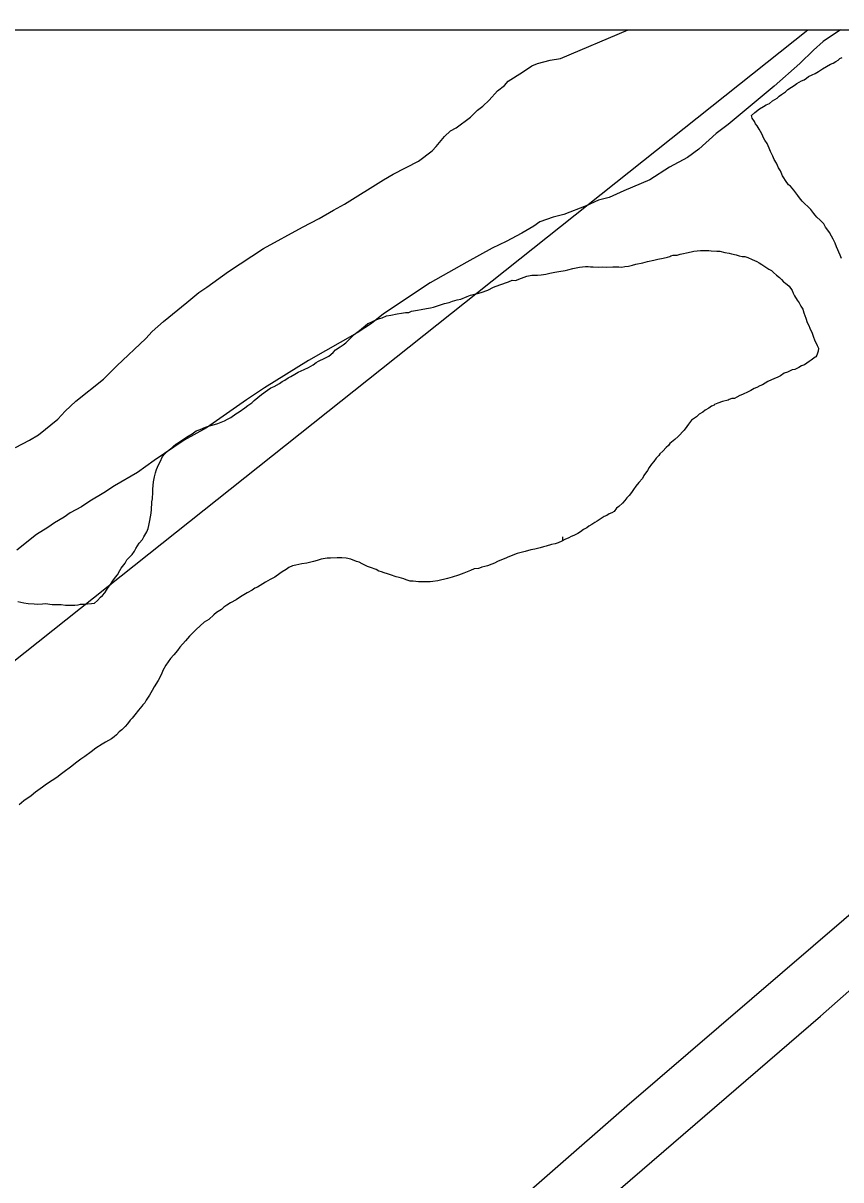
# Model space of a CAD drawing. Extents: x 3263578 to 3301413, y 764927 to 798602.
# Drawn here: x 3272968 to 3273305.4, y 793541.3 to 794018.7 of the extents above; entities that cross this region are included whole.
import ezdxf

# ---------------------------------------------------------------- set-up
doc = ezdxf.new("R2010")
doc.units = 0
for name, color, linetype in [('V-GRID-FRAM', 7, 'Continuous'), ('V-ROAD-CNTR', 7, 'Continuous'), ('V-SITE-VEGE', 7, 'Continuous'), ('V-TOPO-SHOR', 7, 'Continuous'), ('V-WETL-SWMP', 7, 'Continuous')]:
    doc.layers.add(name, color=color, linetype=linetype)

msp = doc.modelspace()

# ---------------------------------------------------------------- linework, layer by layer
at = {"layer": 'V-GRID-FRAM'}
msp.add_lwpolyline([(3267734.87, 794015.53), (3299171.18, 794017.82), (3299180.44, 775831.73), (3267728.26, 775829.44), (3267734.87, 794015.53)], dxfattribs=at)
at = {"layer": 'V-ROAD-CNTR'}
msp.add_lwpolyline([(3273731.47, 794018.68), (3273511.08, 793824.15), (3273217.16, 793571.72), (3273084.61, 793455.68), (3272714.01, 793139.84), (3272171.58, 792660.76), (3272002.02, 792513.59)], dxfattribs=at)
at = {"layer": 'V-SITE-VEGE'}
for p, q in [((3273189.79, 794004.07), (3273217.66, 794015.93)), ((3273217.66, 794015.93), (3273305.24, 794015.94)), ((3273305.24, 794015.94), (3273298.2, 794011.08)), ((3273298.2, 794011.08), (3273294.15, 794007.57)), ((3273294.15, 794007.57), (3273288.52, 794002)), ((3273174.06, 793998.47), (3273177.88, 794001.1)), ((3273177.88, 794001.1), (3273180.27, 794002.01)), ((3273180.27, 794002.01), (3273185.44, 794003.42)), ((3273185.44, 794003.42), (3273189.79, 794004.07)), ((3273288.52, 794002), (3273277.91, 793992.64)), ((3273168.23, 793994.72), (3273174.06, 793998.47)), ((3273160.31, 793986.9), (3273163.77, 793990.73)), ((3273163.77, 793990.73), (3273166.6, 793993)), ((3273166.6, 793993), (3273168.23, 793994.72)), ((3273277.91, 793992.64), (3273258.93, 793976.89)), ((3273157.67, 793984.43), (3273160.31, 793986.9)), ((3273152.6, 793979.87), (3273155.45, 793982.73)), ((3273155.45, 793982.73), (3273157.67, 793984.43)), ((3273146.76, 793975.53), (3273152.6, 793979.87)), ((3273258.93, 793976.89), (3273253.96, 793973.11)), ((3273138.44, 793967.73), (3273141.92, 793971.95)), ((3273141.92, 793971.95), (3273144.35, 793974.23)), ((3273144.35, 793974.23), (3273146.76, 793975.53)), ((3273253.96, 793973.11), (3273246.78, 793966.67)), ((3273136.81, 793966.01), (3273138.44, 793967.73)), ((3273246.78, 793966.67), (3273242.12, 793963.19)), ((3273120.75, 793956.29), (3273131.16, 793961.66)), ((3273131.16, 793961.66), (3273136.81, 793966.01)), ((3273242.12, 793963.19), (3273234.72, 793959.18)), ((3273234.72, 793959.18), (3273226.68, 793953.98)), ((3273100.68, 793943.94), (3273116.75, 793954.06)), ((3273116.75, 793954.06), (3273120.75, 793956.29)), ((3273226.68, 793953.98), (3273215.93, 793949.48)), ((3273215.93, 793949.48), (3273209.78, 793946.65)), ((3273096.07, 793941.53), (3273100.68, 793943.94)), ((3273200.29, 793943.32), (3273191.08, 793939.67)), ((3273205.5, 793945.57), (3273200.29, 793943.32)), ((3273209.78, 793946.65), (3273205.5, 793945.57)), ((3273083.25, 793934.46), (3273090.25, 793937.98)), ((3273090.25, 793937.98), (3273096.07, 793941.53)), ((3273186.8, 793938.6), (3273181.28, 793936.65)), ((3273191.08, 793939.67), (3273186.8, 793938.6)), ((3273067.23, 793925.73), (3273083.25, 793934.46)), ((3273178.81, 793934.92), (3273173.87, 793932.04)), ((3273181.28, 793936.65), (3273178.81, 793934.92)), ((3273167.39, 793928.62), (3273161.54, 793925.77)), ((3273173.87, 793932.04), (3273167.39, 793928.62)), ((3273052.75, 793916.16), (3273067.23, 793925.73)), ((3273161.54, 793925.77), (3273151.06, 793920.05)), ((3273151.06, 793920.05), (3273135.94, 793911.44)), ((3273043.89, 793909.75), (3273052.75, 793916.16)), ((3273040.47, 793907.5), (3273043.89, 793909.75)), ((3273135.94, 793911.44), (3273116.75, 793898.73)), ((3273035.62, 793903.32), (3273040.47, 793907.5)), ((3273025.92, 793895.57), (3273035.62, 793903.32)), ((3273021.26, 793891.39), (3273025.92, 793895.57)), ((3273116.75, 793898.73), (3273111.77, 793894.65)), ((3273018.61, 793888.52), (3273021.26, 793891.39)), ((3273105.89, 793890.89), (3273085.83, 793879.42)), ((3273111.77, 793894.65), (3273105.89, 793890.89)), ((3273006.64, 793877.29), (3273018.61, 793888.52)), ((3273001.15, 793871.76), (3273006.64, 793877.29)), ((3273085.83, 793879.42), (3273067.59, 793868.19)), ((3272989.83, 793862.68), (3273001.15, 793871.76)), ((3273067.59, 793868.19), (3273060.16, 793863.27)), ((3272985.37, 793858.49), (3272989.83, 793862.68)), ((3273060.16, 793863.27), (3273043.73, 793851.68)), ((3272982.31, 793855.24), (3272985.37, 793858.49)), ((3272974.43, 793848.8), (3272982.31, 793855.24)), ((3272970.62, 793846.56), (3272974.43, 793848.8)), ((3273043.73, 793851.68), (3273034.48, 793846.52)), ((3272964.82, 793843.6), (3272970.62, 793846.56)), ((3273034.48, 793846.52), (3273022.09, 793838.13)), ((3273022.09, 793838.13), (3273015.26, 793833.2)), ((3273015.26, 793833.2), (3273005.7, 793827.75)), ((3273001.37, 793824.86), (3272995.5, 793821.41)), ((3273005.7, 793827.75), (3273001.37, 793824.86)), ((3272992.09, 793819.1), (3272987.46, 793816.52)), ((3272995.5, 793821.41), (3272992.09, 793819.1)), ((3272984.98, 793814.78), (3272980.97, 793812.48)), ((3272987.46, 793816.52), (3272984.98, 793814.78)), ((3272978.18, 793810.45), (3272973.54, 793807.57)), ((3272980.97, 793812.48), (3272978.18, 793810.45)), ((3272973.54, 793807.57), (3272965.46, 793801.16))]:
    msp.add_line(p, q, dxfattribs=at)
at = {"layer": 'V-TOPO-SHOR'}
for points in [[(3267733.94, 791465.75), (3268645.44, 791590.23), (3269537.76, 791765.46), (3270437.3, 792057.26), (3270945.85, 792268.71), (3271029.81, 792306.84), (3271663.11, 792687.55), (3272051.73, 792950.38), (3272121.3, 793007.25), (3272778.62, 793607.88), (3273291.83, 794015.94)], [(3272127.47, 792593.03), (3272190.21, 792647.08), (3272266.33, 792714.58), (3272336.81, 792774.65), (3272424.2, 792849.65), (3272504.17, 792919.8), (3272591.11, 792997.33), (3272688.21, 793083.96), (3272785.01, 793167.15), (3272905.56, 793272.3), (3272996.81, 793352.33), (3273085.26, 793429.06), (3273201.57, 793526.56), (3273297, 793608.87), (3273373.11, 793676.02), (3273486.82, 793773.91), (3273586.42, 793862.67), (3273696.78, 793962.53), (3273758.62, 794015.97)]]:
    msp.add_lwpolyline(points, dxfattribs=at)
at = {"layer": 'V-WETL-SWMP'}
for p, q in [((3273297.87, 793999.76), (3273299.53, 794000.75)), ((3273299.53, 794000.75), (3273301.2, 794001.73)), ((3273301.2, 794001.73), (3273302.3, 794002.21)), ((3273302.3, 794002.21), (3273303.41, 794002.86)), ((3273303.41, 794002.86), (3273304.33, 794003.35)), ((3273304.33, 794003.35), (3273305.08, 794004.02)), ((3273305.08, 794004.02), (3273306.01, 794004.51)), ((3273289.18, 793994.86), (3273290.28, 793995.34)), ((3273290.28, 793995.34), (3273291.21, 793996.01)), ((3273291.21, 793996.01), (3273292.14, 793996.67)), ((3273292.14, 793996.67), (3273293.61, 793997.31)), ((3273293.61, 793997.31), (3273294.9, 793997.95)), ((3273294.9, 793997.95), (3273296.2, 793998.78)), ((3273296.2, 793998.78), (3273297.87, 793999.76)), ((3273280.99, 793989.22), (3273282.66, 793990.39)), ((3273282.66, 793990.39), (3273283.6, 793991.23)), ((3273283.6, 793991.23), (3273285.09, 793992.22)), ((3273285.09, 793992.22), (3273286.2, 793992.88)), ((3273286.2, 793992.88), (3273287.32, 793993.71)), ((3273287.32, 793993.71), (3273289.18, 793994.86)), ((3273274.66, 793984.91), (3273275.95, 793985.56)), ((3273275.95, 793985.56), (3273277.26, 793986.56)), ((3273277.26, 793986.56), (3273279.11, 793987.72)), ((3273279.11, 793987.72), (3273280.05, 793988.56)), ((3273280.05, 793988.56), (3273280.99, 793989.22)), ((3273268.51, 793980.59), (3273270.01, 793981.77)), ((3273270.01, 793981.77), (3273271.88, 793983.28)), ((3273271.88, 793983.28), (3273273.55, 793984.26)), ((3273273.55, 793984.26), (3273274.66, 793984.91)), ((3273268.81, 793979.5), (3273268.51, 793980.59)), ((3273269.8, 793978.02), (3273268.81, 793979.5)), ((3273270.29, 793977.09), (3273269.8, 793978.02)), ((3273270.96, 793976.34), (3273270.29, 793977.09)), ((3273271.78, 793974.86), (3273270.96, 793976.34)), ((3273272.27, 793973.94), (3273271.78, 793974.86)), ((3273272.91, 793972.65), (3273272.27, 793973.94)), ((3273273.56, 793971.36), (3273272.91, 793972.65)), ((3273274.04, 793970.44), (3273273.56, 793971.36)), ((3273275.04, 793968.95), (3273274.04, 793970.44)), ((3273275.83, 793967.12), (3273275.04, 793968.95)), ((3273276.47, 793965.65), (3273275.83, 793967.12)), ((3273277.44, 793963.8), (3273276.47, 793965.65)), ((3273277.9, 793962.34), (3273277.44, 793963.8)), ((3273278.89, 793960.86), (3273277.9, 793962.34)), ((3273279.69, 793959.02), (3273278.89, 793960.86)), ((3273280.51, 793957.72), (3273279.69, 793959.02)), ((3273281.3, 793955.71), (3273280.51, 793957.72)), ((3273281.96, 793954.78), (3273281.3, 793955.71)), ((3273282.62, 793953.67), (3273281.96, 793954.78)), ((3273283.78, 793951.99), (3273282.62, 793953.67)), ((3273284.64, 793951.41), (3273283.78, 793951.99)), ((3273285.98, 793949.72), (3273284.64, 793951.41)), ((3273286.82, 793948.6), (3273285.98, 793949.72)), ((3273287.65, 793947.48), (3273286.82, 793948.6)), ((3273288.32, 793946.55), (3273287.65, 793947.48)), ((3273289.5, 793945.23), (3273288.32, 793946.55)), ((3273290.17, 793944.48), (3273289.5, 793945.23)), ((3273292.22, 793942.57), (3273290.17, 793944.48)), ((3273293.07, 793941.81), (3273292.22, 793942.57)), ((3273294.24, 793940.13), (3273293.07, 793941.81)), ((3273294.91, 793939.38), (3273294.24, 793940.13)), ((3273295.59, 793938.63), (3273294.91, 793939.38)), ((3273296.95, 793937.3), (3273295.59, 793938.63)), ((3273298.47, 793935.78), (3273296.95, 793937.3)), ((3273299.12, 793934.49), (3273298.47, 793935.78)), ((3273300.12, 793933.18), (3273299.12, 793934.49)), ((3273300.79, 793932.25), (3273300.12, 793933.18)), ((3273301.6, 793930.77), (3273300.79, 793932.25)), ((3273302.25, 793929.48), (3273301.6, 793930.77)), ((3273303.05, 793927.83), (3273302.25, 793929.48)), ((3273303.69, 793926.36), (3273303.05, 793927.83)), ((3273304.16, 793925.08), (3273303.69, 793926.36)), ((3273304.64, 793924.16), (3273304.16, 793925.08)), ((3273305.11, 793922.88), (3273304.64, 793924.16)), ((3273305.76, 793921.59), (3273305.11, 793922.88)), ((3273190.77, 793805.12), (3273190.77, 793806.6))]:
    msp.add_line(p, q, dxfattribs=at)
for points in [[(3273151.19, 793905.88), (3273152.65, 793906.34), (3273153.74, 793906.63), (3273155.55, 793907.07), (3273157.01, 793907.53), (3273159.75, 793908.45), (3273162.15, 793909.76), (3273164.71, 793910.69), (3273168.36, 793911.92), (3273169.83, 793912.56), (3273171.26, 793912.48), (3273173.64, 793913.42), (3273175.83, 793914.2), (3273178, 793914.62), (3273180.33, 793914.67), (3273181.77, 793914.77), (3273183.76, 793915.02), (3273185.39, 793915.47), (3273187.39, 793915.89), (3273189.01, 793916.16), (3273191.72, 793916.55), (3273192.81, 793916.85), (3273194.82, 793917.46), (3273197.54, 793918.02), (3273198.79, 793918.13), (3273200.06, 793918.24), (3273201.13, 793918.19), (3273202.2, 793918.13), (3273203.27, 793918.07), (3273205.41, 793917.95), (3273207.03, 793918.04), (3273208.64, 793917.95), (3273211.34, 793918.16), (3273213.84, 793918.03), (3273215.09, 793917.96), (3273216.36, 793918.24), (3273217.79, 793918.34), (3273219.43, 793918.79), (3273220.89, 793919.25), (3273223.79, 793919.81), (3273225.6, 793920.24), (3273228.32, 793920.81), (3273229.96, 793921.26), (3273232.13, 793921.68), (3273233.95, 793922.12), (3273234.86, 793922.42), (3273235.23, 793922.58), (3273236.32, 793922.88), (3273237.93, 793922.97), (3273239.2, 793923.26), (3273240.47, 793923.55), (3273241.74, 793923.84), (3273243.74, 793924.27), (3273244.83, 793924.56), (3273247.53, 793924.77), (3273249.68, 793924.83), (3273250.93, 793924.77), (3273252, 793924.71), (3273254.32, 793924.58), (3273255.57, 793924.51), (3273257.52, 793924.05), (3273259.29, 793923.77), (3273260.35, 793923.53), (3273262.3, 793923.07), (3273263.53, 793922.64), (3273264.77, 793922.4), (3273265.84, 793922.34), (3273267.07, 793921.91), (3273268.82, 793921.1), (3273270.75, 793920.28), (3273271.79, 793919.68), (3273272.83, 793919.09), (3273274.04, 793918.3), (3273275.77, 793917.13), (3273276.81, 793916.54), (3273277.66, 793915.78), (3273278.85, 793914.64), (3273280.06, 793913.67), (3273280.91, 793912.91), (3273281.75, 793911.97), (3273282.62, 793911.38), (3273284.16, 793910.05), (3273285.32, 793908.37), (3273285.79, 793907.27), (3273286.27, 793906.17), (3273287.43, 793904.31), (3273288.26, 793903.19), (3273288.91, 793901.9), (3273289.73, 793900.6), (3273290.19, 793899.15), (3273290.96, 793896.95), (3273291.58, 793895.13), (3273292.22, 793893.84), (3273292.7, 793892.74), (3273293.67, 793890.71), (3273294.11, 793889.08), (3273294.59, 793887.98), (3273295.71, 793885.59), (3273296.19, 793884.48), (3273296.12, 793883.23), (3273295.5, 793881.66)], [(3273014.53, 793801.78), (3273015.91, 793804.03), (3273017.25, 793805.57), (3273017.84, 793806.61), (3273019.03, 793808.7), (3273019.64, 793810.1), (3273019.89, 793811.34), (3273020.15, 793812.76), (3273020.66, 793815.59), (3273020.96, 793817.73), (3273021.14, 793821.12), (3273021.39, 793822.36), (3273021.54, 793825.04), (3273021.61, 793826.29), (3273021.77, 793829.33), (3273022.25, 793831.45), (3273022.69, 793833.04), (3273023.13, 793834.45), (3273023.95, 793836.37), (3273024.56, 793837.59), (3273025.58, 793839.86), (3273026.34, 793840.72), (3273027.48, 793841.91), (3273028.23, 793842.58), (3273029.35, 793843.42), (3273030.11, 793844.09), (3273031.05, 793844.94), (3273031.97, 793845.43), (3273033.84, 793846.76), (3273036.07, 793848.25), (3273037.73, 793849.23), (3273039.41, 793850.39), (3273041.06, 793851.02), (3273043.26, 793851.97), (3273044.9, 793852.42), (3273045.99, 793852.72), (3273048.36, 793853.48), (3273049.81, 793853.94), (3273051.1, 793854.59), (3273052.39, 793855.23), (3273053.68, 793855.88), (3273055.74, 793857.38), (3273057.21, 793858.19), (3273059.46, 793859.86), (3273060.76, 793860.86), (3273062.44, 793862.03), (3273063.38, 793862.87), (3273064.89, 793864.22), (3273066.39, 793865.39), (3273068.82, 793867.23), (3273070.3, 793868.22), (3273071.58, 793868.69), (3273073.81, 793870), (3273074.93, 793870.83), (3273076.03, 793871.31), (3273077.33, 793872.31), (3273078.44, 793872.79), (3273080.1, 793873.77), (3273081.58, 793874.59), (3273083.97, 793875.71), (3273085.81, 793876.51), (3273087.66, 793877.66), (3273088.97, 793878.66), (3273089.89, 793879.15), (3273092.47, 793880.44), (3273094.13, 793881.24), (3273096, 793882.75), (3273096.95, 793883.78), (3273098.82, 793885.11), (3273100.12, 793885.93), (3273101.24, 793886.77), (3273103.13, 793888.63), (3273104.65, 793890.16), (3273106.89, 793891.83), (3273107.83, 793892.67), (3273109.14, 793893.68), (3273110.27, 793894.69), (3273111.37, 793895.17), (3273113.03, 793895.97), (3273115.04, 793896.76), (3273116.13, 793897.06), (3273117.97, 793897.85), (3273119.77, 793898.11), (3273122.31, 793898.69), (3273124.12, 793898.95), (3273125.75, 793899.21), (3273127.18, 793899.31), (3273128.28, 793899.79), (3273130.81, 793900.19), (3273132.26, 793900.47), (3273134.44, 793900.89), (3273136.06, 793901.16), (3273137.33, 793901.44), (3273138.61, 793901.91), (3273140.62, 793902.52), (3273141.9, 793902.98), (3273143.89, 793903.41), (3273145.17, 793903.88), (3273147.17, 793904.49), (3273148.62, 793904.77), (3273151.19, 793905.88)], [(3273295.5, 793881.66), (3273295.1, 793880.96), (3273294.91, 793880.79), (3273293.23, 793879.63), (3273292.3, 793878.97), (3273291.37, 793878.3), (3273290.44, 793877.64), (3273289.16, 793877.17), (3273288.05, 793876.51), (3273286.39, 793875.71), (3273285.31, 793875.59), (3273283.47, 793874.61), (3273282.01, 793874.16), (3273280.52, 793873.16), (3273279.41, 793872.51), (3273277.76, 793871.88), (3273276.84, 793871.4), (3273275.37, 793870.76), (3273273.15, 793869.45), (3273272.05, 793868.97), (3273270.76, 793868.33), (3273269.66, 793867.85), (3273268.36, 793867.03), (3273267.26, 793866.55), (3273264.87, 793865.43), (3273263.77, 793864.95), (3273262.48, 793864.3), (3273261.56, 793863.82), (3273260.48, 793863.7), (3273259.38, 793863.4), (3273259.01, 793863.06), (3273256.65, 793862.47), (3273254.64, 793861.87), (3273253.35, 793861.22), (3273253.16, 793861.05), (3273252.06, 793860.57), (3273250.94, 793859.74), (3273249.46, 793858.93), (3273248.52, 793858.08), (3273247.04, 793857.27), (3273245.92, 793856.25), (3273243.86, 793854.76), (3273242.52, 793853.22), (3273241.93, 793852.17), (3273240.77, 793850.62), (3273238.3, 793848.07), (3273236.98, 793846.89), (3273234.92, 793845.21), (3273234.33, 793844.35), (3273233.39, 793843.51), (3273232.05, 793841.97), (3273230.75, 793840.96), (3273230.35, 793840.27), (3273229.21, 793839.08), (3273228.24, 793837.7), (3273227.29, 793836.68), (3273226.31, 793835.3), (3273225.71, 793834.08), (3273224.16, 793832.01), (3273223.56, 793830.79), (3273222.03, 793829.08), (3273220.87, 793827.53), (3273219.9, 793826.16), (3273219.12, 793824.94), (3273218.16, 793823.74), (3273217.2, 793822.72), (3273216.25, 793821.7), (3273215.29, 793820.5), (3273213.78, 793819.15), (3273212.85, 793818.48), (3273211.88, 793817.1), (3273210.96, 793816.61), (3273209.86, 793816.14), (3273208.92, 793815.47), (3273207.82, 793814.99), (3273206.9, 793814.51), (3273205.78, 793813.67), (3273204.86, 793813.19), (3273203.93, 793812.52), (3273202.63, 793811.7), (3273201.52, 793811.04), (3273200.58, 793810.38), (3273199.29, 793809.73), (3273197.98, 793808.73), (3273196.88, 793808.07), (3273195.22, 793807.27), (3273194.12, 793806.79), (3273193.2, 793806.3), (3273191.54, 793805.5), (3273190.25, 793804.85), (3273188.78, 793804.22), (3273187.5, 793803.75), (3273186.05, 793803.47), (3273183.87, 793802.87), (3273182.78, 793802.58), (3273181.32, 793802.12), (3273179.14, 793801.52), (3273177.51, 793801.25), (3273175.15, 793800.67), (3273173.51, 793800.22), (3273171.88, 793799.77)], [(3272965.86, 793779.91), (3272968.34, 793779.41), (3272970.12, 793779.14), (3272972.62, 793779), (3272974.04, 793778.92), (3272976.02, 793778.99), (3272977.28, 793779.1), (3272979.95, 793778.78), (3272981.38, 793778.7), (3272983.71, 793778.75), (3272985.48, 793778.47), (3272986.91, 793778.39), (3272989.42, 793778.44), (3272990.68, 793778.55), (3272991.77, 793778.84), (3272993.57, 793778.93), (3272994.65, 793779.05), (3272996.27, 793779.14), (3272997.53, 793779.24), (3272998.67, 793780.44), (3273000, 793781.8), (3273000.75, 793782.47), (3273001.7, 793783.49), (3273003.08, 793785.75), (3273003.84, 793786.6), (3273005.02, 793788.51), (3273006.18, 793790.06), (3273006.95, 793790.91), (3273007.95, 793792.83), (3273008.53, 793793.69), (3273010.08, 793795.75), (3273010.87, 793797.14), (3273012.96, 793799.36), (3273013.93, 793800.74), (3273014.53, 793801.78)], [(3273171.88, 793799.77), (3273168.76, 793798.51), (3273166.56, 793797.55), (3273164.74, 793796.94), (3273163.81, 793796.45), (3273162.52, 793795.81), (3273161.42, 793795.33), (3273159.6, 793794.71), (3273158.51, 793794.41), (3273157.24, 793794.12), (3273157.05, 793793.96), (3273155.96, 793793.66), (3273154.15, 793793.4), (3273152.68, 793792.76), (3273149.94, 793791.66), (3273147.74, 793790.88), (3273145.01, 793789.96), (3273143.19, 793789.52), (3273139.19, 793788.49), (3273137.03, 793788.25), (3273135.95, 793788.13), (3273133.08, 793788.11), (3273131.11, 793788.04), (3273128.97, 793788.33), (3273127.72, 793788.4), (3273126.14, 793788.85), (3273125.08, 793789.26), (3273123.15, 793789.91), (3273121.91, 793790.15), (3273119.63, 793790.99), (3273118.4, 793791.42), (3273116.99, 793791.86), (3273115.93, 793792.27), (3273114.87, 793792.51), (3273113.65, 793793.11), (3273111.37, 793793.96), (3273110.14, 793794.38), (3273107.88, 793795.58), (3273106.66, 793796.19), (3273105.59, 793796.42), (3273103.32, 793797.44), (3273101.38, 793797.91), (3273099.59, 793798.01), (3273097.62, 793797.94), (3273094.93, 793797.9), (3273093.49, 793797.8), (3273090.96, 793797.41), (3273089.32, 793796.96), (3273087.86, 793796.5), (3273085.14, 793795.75), (3273082.97, 793795.51), (3273080.61, 793794.93), (3273079.16, 793794.65), (3273077.7, 793794.01), (3273076.58, 793793.18), (3273074.91, 793792.2), (3273073.98, 793791.53), (3273071.92, 793790.03), (3273069.9, 793789.07), (3273068.05, 793787.91), (3273065.82, 793786.6), (3273064.71, 793785.95), (3273063.61, 793785.47), (3273062.49, 793784.64), (3273060.46, 793783.49), (3273057.68, 793781.85), (3273056, 793780.69), (3273053.6, 793779.39), (3273052.12, 793778.4), (3273050.82, 793777.57), (3273049.88, 793776.73), (3273047.83, 793775.41), (3273046.7, 793774.4), (3273044.63, 793772.54), (3273042.78, 793771.39), (3273039.39, 793768.35), (3273036.73, 793765.63), (3273035.01, 793763.75), (3273032.72, 793761.19), (3273031.75, 793759.81), (3273030.21, 793757.93), (3273028.88, 793756.39), (3273026.93, 793753.63), (3273025.74, 793751.54), (3273025.12, 793749.96), (3273023.72, 793747.35), (3273022.15, 793744.75), (3273021.34, 793743.19), (3273020.17, 793741.28), (3273018.8, 793739.21), (3273018.2, 793738.16), (3273017.44, 793737.31), (3273017.05, 793736.79), (3273015.7, 793735.08), (3273014.17, 793733.19), (3273013.02, 793731.82), (3273012.25, 793730.97), (3273011.1, 793729.42), (3273010.14, 793728.4), (3273008.81, 793727.04), (3273007.69, 793726.2)], [(3273007.69, 793726.2), (3273006.55, 793725.01), (3273005.61, 793724.17), (3273004.49, 793723.33), (3273002.08, 793721.85), (3273000.6, 793721.04), (3272998, 793719.39), (3272996.13, 793717.88), (3272993.52, 793716.05), (3272991.85, 793714.89), (3272989.6, 793713.22), (3272988.11, 793712.05), (3272986.99, 793711.21), (3272985.49, 793710.04), (3272983.81, 793708.88), (3272981.94, 793707.37), (3272980.08, 793706.04), (3272977.67, 793704.56), (3272975.99, 793703.4), (3272973.18, 793701.22), (3272971.31, 793699.71), (3272968.33, 793697.73), (3272966.45, 793696.04)]]:
    msp.add_lwpolyline(points, dxfattribs=at)

doc.saveas('drawing.dxf')
